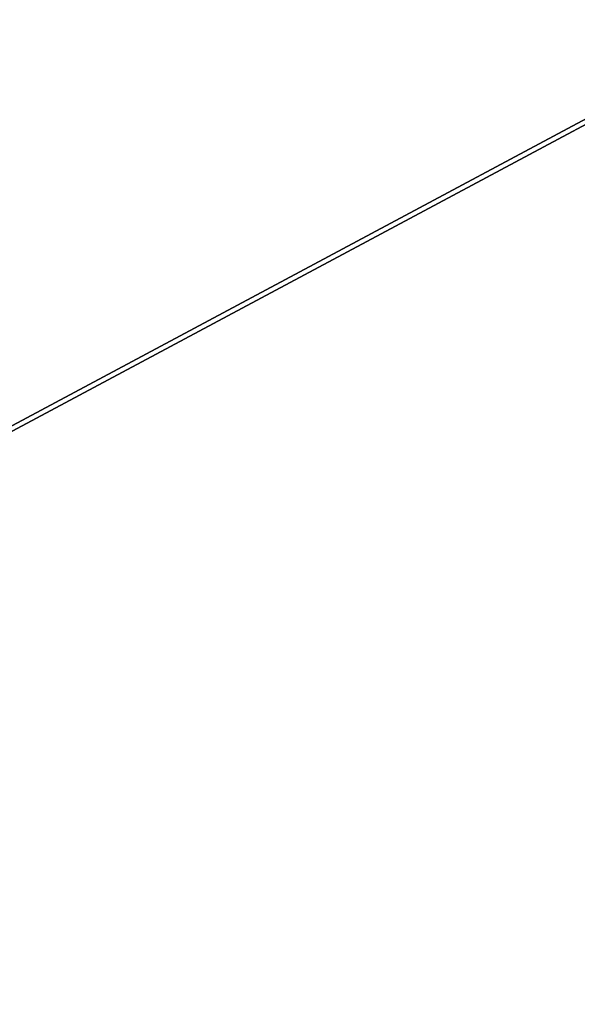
# Model space of a CAD drawing. Header units: millimetres. Extents: x -684 to 683, y -684 to 683.
# Tile 398 of 656: x -362.24 to -361.959, y -317.591 to -317.093. Entities that reach past the tile are written whole.
import ezdxf

# ---------------------------------------------------------------- set-up
doc = ezdxf.new("R2010")
doc.units = ezdxf.units.MM
doc.header["$MEASUREMENT"] = 0
doc.layers.add('Default', color=7, linetype='Continuous', true_color=0x000000)

# ---------------------------------------------------------------- blocks, each defined once
blk = doc.blocks.new('objímka E13')
at = {"layer": 'Default', "color": 1, "true_color": 0xff0000}
mesh = blk.add_polyface(dxfattribs=at)
corners = [(-7.767935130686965e-06, 9.949602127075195, -2.151860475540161), (2.023822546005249, 9.741588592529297, -2.151860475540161), (1.19844913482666, 9.872814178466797, -25.00189781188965), (-0.0008912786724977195, 9.9453706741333, -25.0018367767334), (2.380297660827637, 9.656222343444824, -25.00189781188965), (-7.767935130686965e-06, 9.949602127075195, -2.151860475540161), (3.498801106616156e-07, 9.71932315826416, -1.921452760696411), (1.324865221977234, 9.628596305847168, -1.921513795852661), (2.023822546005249, 9.741588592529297, -2.151860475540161), (2.624995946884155, 9.358123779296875, -1.921513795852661), (-2.625003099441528, 9.358163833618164, -1.921330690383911), (2.624995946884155, 9.358123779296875, -1.921513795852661), (1.324865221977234, 9.628596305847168, -1.921513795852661), (3.498801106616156e-07, 9.71932315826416, -1.921452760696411), (-1.324866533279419, 9.62861442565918, -1.921391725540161), (0.9871445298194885, 9.785823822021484, -25.0422420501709), (0.7873832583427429, 9.785246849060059, -25.0528621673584), (0.08724429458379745, 9.824487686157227, -25.05328941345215), (0.5006190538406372, 9.849067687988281, -25.03156089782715), (1.195032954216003, 9.785755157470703, -25.03131675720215), (0.5746999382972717, 9.784589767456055, -25.06390953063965), (3.192342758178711, 9.38029670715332, -25.02582359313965), (2.2493736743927, 9.640256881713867, -25.0262508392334), (2.449503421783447, 9.610272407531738, -25.0156307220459), (3.384370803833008, 9.328768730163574, -25.0153865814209), (1.444860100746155, 9.78414535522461, -25.01874351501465), (2.877940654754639, 9.45718002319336, -25.04413414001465), (1.92058801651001, 9.683731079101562, -25.04486656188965), (2.081907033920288, 9.662964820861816, -25.0356502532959), (3.032105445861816, 9.420198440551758, -25.03510093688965), (2.532992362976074, 9.541038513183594, -25.06342124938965), (1.559858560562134, 9.73088550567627, -25.0644588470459), (1.748910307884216, 9.705899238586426, -25.0543270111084), (2.713836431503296, 9.496687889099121, -25.05353355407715), (0.3401338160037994, 9.784085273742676, -25.0756893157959), (1.325071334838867, 9.764434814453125, -25.07611656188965), (2.432212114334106, 9.566426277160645, -25.06879234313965), (2.307888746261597, 9.599591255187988, -25.0749568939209), (0.04750725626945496, 9.784714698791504, -25.0896053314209), (1.14600682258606, 9.793387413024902, -25.08417320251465), (-0.1773465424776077, 9.78696346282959, -25.0994930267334), (2.135565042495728, 9.64881706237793, -25.08283042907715), (1.19844913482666, 9.872814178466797, -25.00189781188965), (0.7993406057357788, 9.898969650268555, -25.00617027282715), (0.587287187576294, 9.916892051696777, -25.0056209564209), (1.017552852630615, 9.87647819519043, -25.00653648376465), (-0.0008912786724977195, 9.9453706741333, -25.0018367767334), (0.3266450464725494, 9.868206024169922, -25.02948570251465), (0.18055160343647, 9.886368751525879, -25.02631187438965), (2.380297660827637, 9.656222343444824, -25.00189781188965), (1.863662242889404, 9.731575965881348, -25.0943660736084), (0.8642386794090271, 9.84286880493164, -25.0959529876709), (-0.5331032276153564, 9.79258918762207, -25.1142635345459), (3.698637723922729, 9.078832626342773, -25.09686851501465), (3.534130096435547, 9.15774917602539, -25.10407066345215), (0.8642386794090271, 9.84286880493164, -25.0959529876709), (1.863662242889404, 9.731575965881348, -25.0943660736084)]
mesh.append_faces([[corners[k] for k in face] for face in [(0, 1, 2, 3), (1, 4, 2, 2), (5, 6, 7, 7), (7, 8, 5, 5), (7, 9, 8, 8), (10, 11, 12, 12), (13, 14, 12, 12), (15, 16, 17, 17), (18, 19, 15, 15), (17, 18, 15, 15), (17, 16, 20, 20), (21, 22, 23, 24), (22, 19, 25, 23), (26, 27, 28, 29), (27, 16, 15, 28), (28, 15, 19, 22), (29, 28, 22, 21), (30, 31, 32, 33), (31, 34, 20, 32), (32, 20, 16, 27), (33, 32, 27, 26), (35, 31, 36, 36), (31, 30, 36, 36), (36, 37, 35, 35), (35, 38, 34, 31), (39, 40, 38, 35), (41, 39, 35, 37), (42, 43, 44, 44), (18, 45, 25, 19), (43, 42, 45, 45), (46, 42, 44, 44), (43, 47, 48, 44), (25, 42, 49, 49), (25, 49, 23, 23), (45, 42, 25, 25), (47, 43, 45, 18), (41, 50, 51, 39), (39, 51, 52, 40), (41, 53, 50, 50), (54, 55, 56, 56)]], dxfattribs={"color": 1})
mesh = blk.add_polyface(dxfattribs=at)
corners = [(7.633389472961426, 4.762174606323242, -29.4342098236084), (7.633388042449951, 4.761764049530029, -31.60089683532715), (7.521708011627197, 4.887287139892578, -31.60089683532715), (7.633390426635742, 4.762585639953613, -27.2675838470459), (7.451672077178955, 4.935452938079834, -25.1009578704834), (7.633388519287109, 4.762994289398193, -25.10089683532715), (7.374750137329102, 4.968727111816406, -31.6009578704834), (8.351139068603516, 3.350617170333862, -25.10065269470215), (7.633390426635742, 4.762585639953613, -27.2675838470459), (7.633388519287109, 4.762994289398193, -25.10089683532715), (8.810111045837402, 1.834267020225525, -25.1003475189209), (7.633389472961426, 4.762174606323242, -29.4342098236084), (8.383319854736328, 3.268150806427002, -31.6005916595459), (7.633388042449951, 4.761764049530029, -31.60089683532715), (8.383319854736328, 3.268150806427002, -31.6005916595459), (7.601107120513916, 4.741571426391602, -31.7922420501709), (7.633388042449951, 4.761764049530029, -31.60089683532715), (7.509180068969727, 4.684130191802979, -31.95441246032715), (8.614526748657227, 2.465081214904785, -31.79181480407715), (8.510339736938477, 2.435163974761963, -31.9539852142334), (7.209311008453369, 4.496818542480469, -32.10083389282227), (7.371598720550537, 4.598184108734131, -32.06280899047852), (7.917582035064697, 3.086180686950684, -32.10058975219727), (8.354416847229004, 2.390416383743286, -32.06238174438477), (8.500001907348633, -0.002679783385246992, -32.09997940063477), (8.352818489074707, 1.568907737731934, -32.10028457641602), (8.691339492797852, -0.002608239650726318, -32.06195449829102), (7.383083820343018, 4.804772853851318, -31.95441246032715), (7.455611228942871, 4.750510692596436, -31.95441246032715), (7.342606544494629, 4.634147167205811, -32.06280899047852), (7.303353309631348, 4.663512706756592, -32.06280899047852), (7.43635892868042, 4.899165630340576, -31.7922420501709), (7.531123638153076, 4.828268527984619, -31.7922420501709), (7.509180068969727, 4.684130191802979, -31.95441246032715), (7.371598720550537, 4.598184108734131, -32.06280899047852), (7.601107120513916, 4.741571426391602, -31.7922420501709), (7.633388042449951, 4.761764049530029, -31.60089683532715), (7.521708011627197, 4.887287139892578, -31.60089683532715), (7.209313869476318, 4.850426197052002, -31.95441246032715), (7.209312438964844, 4.958816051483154, -31.7922420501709), (7.374750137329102, 4.968727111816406, -31.6009578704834), (8.352818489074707, 1.568907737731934, -32.10028457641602), (8.500001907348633, -0.002679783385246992, -32.09997940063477), (7.698826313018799, 2.946990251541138, -32.10052871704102), (7.917582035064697, 3.086180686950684, -32.10058975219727), (7.209311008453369, 4.496818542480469, -32.10083389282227), (8.499957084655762, 5.17181921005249, -2.151311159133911), (8.499804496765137, 4.567468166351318, -6.00116491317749), (8.499802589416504, 4.864367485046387, -6.03809118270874), (7.727548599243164, -1.060647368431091, -0.0001270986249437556), (7.727566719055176, 1.060529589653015, -0.0004933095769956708), (7.156093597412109, 3.103272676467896, -0.0008595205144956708), (8.499978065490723, 2.430392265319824, -1.041508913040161), (7.156093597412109, 3.103272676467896, -0.0008595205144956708), (7.727566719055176, 1.060529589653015, -0.0004933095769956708), (8.499971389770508, 3.739320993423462, -1.487309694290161), (8.499979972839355, 1.197118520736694, -0.7844898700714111), (8.49997329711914, -0.0001947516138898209, -0.7003223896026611), (8.499957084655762, 5.17181921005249, -2.151311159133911), (7.727548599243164, -1.060647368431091, -0.0001270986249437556)]
mesh.append_faces([[corners[k] for k in face] for face in [(0, 1, 2, 2), (2, 3, 0, 0), (3, 4, 5, 5), (4, 3, 2, 2), (2, 6, 4, 4), (7, 8, 9, 9), (8, 7, 10, 10), (11, 8, 10, 10), (12, 13, 11, 11), (10, 12, 11, 11), (14, 15, 16, 16), (17, 15, 18, 19), (15, 14, 18, 18), (20, 21, 22, 22), (23, 22, 21, 21), (19, 23, 21, 17), (24, 25, 23, 26), (22, 23, 25, 25), (27, 28, 29, 30), (31, 32, 28, 27), (33, 34, 29, 29), (28, 35, 33, 33), (32, 36, 35, 35), (31, 37, 32, 32), (36, 32, 37, 37), (35, 28, 32, 32), (28, 33, 29, 29), (38, 39, 31, 27), (37, 31, 40, 40), (41, 42, 43, 43), (44, 41, 43, 43), (44, 43, 45, 45), (46, 47, 48, 48), (49, 50, 51, 51), (52, 53, 54, 54), (53, 52, 55, 55), (54, 56, 52, 52), (56, 54, 57, 57), (58, 53, 55, 55), (54, 59, 57, 57)]], dxfattribs={"color": 1})
mesh = blk.add_polyface(dxfattribs=at)
corners = [(8.989352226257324, -0.4423977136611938, -25.09992027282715), (8.589801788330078, -2.690882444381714, -25.0994930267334), (8.845478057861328, -1.666550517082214, -31.59967613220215), (8.999998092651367, -0.002398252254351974, -31.5999813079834), (8.38592529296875, -3.273436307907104, -31.5993709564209), (8.512279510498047, -2.440483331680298, -31.95306968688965), (8.853553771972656, -0.002522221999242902, -31.95355796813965), (8.96193790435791, -0.002449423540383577, -31.79132652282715), (8.616487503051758, -2.470255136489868, -31.7908992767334), (8.356321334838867, -2.395900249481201, -32.06146621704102), (8.691339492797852, -0.002608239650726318, -32.06195449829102), (8.999998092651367, -0.002398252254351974, -31.5999813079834), (8.845478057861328, -1.666550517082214, -31.59967613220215), (8.38592529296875, -3.273436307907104, -31.5993709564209), (8.354066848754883, -1.574382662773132, -32.09967422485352), (8.500001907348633, -0.002679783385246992, -32.09997940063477), (7.920040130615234, -3.092002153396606, -32.09943008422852), (8.499732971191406, -4.56981897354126, -5.99945592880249), (8.499804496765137, 4.567468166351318, -6.00116491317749), (8.49997329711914, -0.0001947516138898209, -0.7003223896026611), (8.499804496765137, 4.567468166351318, -6.00116491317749), (8.499732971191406, -4.56981897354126, -5.99945592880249), (9.230324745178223, -2.815236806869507, -5.99982213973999), (9.60285472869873, -0.9514904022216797, -6.00018835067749), (9.230369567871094, 2.812873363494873, -6.00085973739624), (9.495781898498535, -2.663324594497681, -6.08771276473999), (9.861896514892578, -0.00120318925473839, -6.08826208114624), (9.764571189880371, -0.00119027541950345, -6.02319860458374), (9.402071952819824, -2.637039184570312, -6.02271032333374), (9.558396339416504, -2.680896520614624, -6.18506383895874), (9.926925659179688, -0.001220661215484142, -6.18555212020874), (9.602869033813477, 0.9491211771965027, -6.00055456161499), (9.60285472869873, -0.9514904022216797, -6.00018835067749), (9.230324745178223, -2.815236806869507, -5.99982213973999), (9.785014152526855, -1.804277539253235, -6.30005407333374), (9.94975757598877, -0.00124192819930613, -6.30035924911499), (9.94951343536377, -0.002397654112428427, -12.53369617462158), (9.94975757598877, -0.00124192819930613, -6.30035924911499), (9.785014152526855, -1.804277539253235, -6.30005407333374), (9.949273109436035, -0.003551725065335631, -18.76703453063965), (9.73952579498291, -2.035720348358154, -13.57501697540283), (9.876479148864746, -1.204044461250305, -25.00018882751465), (9.949033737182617, -0.004705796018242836, -25.0003719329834), (9.659887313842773, -2.385893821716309, -24.99994468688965), (7.727548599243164, -1.060647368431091, -0.0001270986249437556), (8.4999418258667, -2.430908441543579, -1.040593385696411), (8.499960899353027, -1.197538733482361, -0.7840015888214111), (9.818065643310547, -0.9325990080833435, -25.04584312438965), (9.860729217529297, -0.01744482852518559, -25.04596519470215), (9.868220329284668, -0.1784464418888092, -25.03632164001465), (9.809182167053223, -1.093983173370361, -25.03619956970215), (9.87664794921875, -0.3496746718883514, -25.0263729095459), (9.800606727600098, -1.265555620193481, -25.0262508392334), (9.8372220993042, -0.5671806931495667, -25.06659507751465), (9.401844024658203, -2.966107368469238, -25.03534507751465), (9.441122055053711, -2.808904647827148, -25.0449275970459), (9.361581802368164, -3.133134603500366, -25.0255184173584), (9.528385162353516, -2.452979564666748, -25.0654354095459), (9.583685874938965, -2.209857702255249, -25.0777645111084), (9.847797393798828, -0.3173638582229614, -25.07904624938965), (9.876479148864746, -1.204044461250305, -25.00018882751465), (9.659887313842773, -2.385893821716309, -24.99994468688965), (9.949033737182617, -0.004705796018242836, -25.0003719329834), (9.866153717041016, 0.5388122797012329, -25.02631187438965), (9.302419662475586, -3.533018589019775, -24.99970054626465), (9.018877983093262, -3.905272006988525, -25.0854549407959), (9.68608570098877, -1.686015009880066, -25.09894371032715), (9.853779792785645, -0.1136964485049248, -25.0877742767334), (9.860795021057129, 0.2218760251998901, -25.1005916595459), (9.68608570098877, -1.686015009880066, -25.09894371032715), (8.589801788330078, -2.690882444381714, -25.0994930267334), (8.989352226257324, -0.4423977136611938, -25.09992027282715), (9.139510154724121, -3.601802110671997, -25.09796714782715), (9.860795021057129, 0.2218760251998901, -25.1005916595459)]
mesh.append_faces([[corners[k] for k in face] for face in [(0, 1, 2, 3), (1, 4, 2, 2), (5, 6, 7, 8), (9, 10, 6, 5), (8, 7, 11, 12), (13, 8, 12, 12), (10, 9, 14, 15), (16, 14, 9, 9), (17, 18, 19, 19), (20, 21, 22, 22), (23, 24, 22, 22), (25, 26, 27, 28), (29, 30, 26, 25), (27, 31, 32, 32), (32, 33, 28, 27), (30, 29, 34, 35), (36, 37, 38, 38), (39, 36, 40, 40), (38, 40, 36, 36), (41, 42, 39, 39), (40, 41, 39, 39), (43, 41, 40, 40), (44, 45, 46, 46), (47, 48, 49, 50), (50, 49, 51, 52), (48, 47, 53, 53), (54, 55, 47, 50), (50, 52, 56, 54), (57, 53, 47, 55), (58, 59, 53, 57), (60, 61, 52, 51), (62, 60, 51, 63), (61, 64, 56, 52), (65, 66, 58, 58), (67, 58, 66, 66), (59, 58, 67, 67), (68, 67, 66, 66), (69, 70, 71, 71), (72, 70, 69, 69), (73, 69, 71, 71)]], dxfattribs={"color": 1})
mesh = blk.add_polyface(dxfattribs=at)
corners = [(7.455600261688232, -4.93902063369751, -25.09906578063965), (7.525581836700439, -4.893262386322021, -31.59906578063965), (7.63717794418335, -4.76682710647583, -27.2657527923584), (7.637178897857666, -4.767646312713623, -31.5991268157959), (7.637180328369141, -4.76723575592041, -29.43243980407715), (7.637179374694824, -4.766416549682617, -25.0991268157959), (7.501092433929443, -2.75176477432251, -25.0994930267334), (7.498907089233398, 2.748235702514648, -25.10053062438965), (7.498904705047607, 2.746948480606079, -31.9005184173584), (7.50109338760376, -2.753050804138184, -31.89948081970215), (8.589801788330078, -2.690882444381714, -25.0994930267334), (7.637179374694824, -4.766416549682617, -25.0991268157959), (7.63717794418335, -4.76682710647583, -27.2657527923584), (7.637180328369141, -4.76723575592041, -29.43243980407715), (7.637178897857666, -4.767646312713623, -31.5991268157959), (8.38592529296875, -3.273436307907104, -31.5993709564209), (7.604881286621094, -4.747546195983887, -31.79047203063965), (8.38592529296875, -3.273436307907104, -31.5993709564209), (7.637178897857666, -4.767646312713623, -31.5991268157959), (7.51291036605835, -4.690230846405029, -31.9526424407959), (8.512279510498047, -2.440483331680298, -31.95306968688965), (8.616487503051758, -2.470255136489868, -31.7908992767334), (8.356321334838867, -2.395900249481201, -32.06146621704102), (7.375259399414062, -4.604430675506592, -32.06103897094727), (7.920040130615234, -3.092002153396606, -32.09943008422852), (7.212891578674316, -4.503203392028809, -32.09912490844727), (7.58027982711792, -4.81157398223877, -31.7401180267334), (7.603596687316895, -4.811574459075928, -31.64606285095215), (7.526747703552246, -4.890504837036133, -31.6368465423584), (7.508016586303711, -4.890504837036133, -31.7124080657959), (7.472002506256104, -4.890505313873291, -31.78021812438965), (7.421044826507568, -4.950648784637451, -31.67902183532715), (7.395645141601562, -4.950648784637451, -31.72687339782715), (7.535446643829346, -4.811574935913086, -31.82452964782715), (7.472558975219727, -4.811574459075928, -31.89484214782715), (7.421482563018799, -4.890505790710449, -31.8366756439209), (7.394758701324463, -4.811574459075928, -31.9481258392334), (7.358984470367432, -4.890506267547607, -31.87946128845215), (7.421638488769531, -4.717565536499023, -31.99970054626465), (7.510941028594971, -4.717564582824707, -31.93854331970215), (7.525581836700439, -4.893262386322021, -31.59906578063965), (7.434255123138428, -4.950649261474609, -31.6257381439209), (7.604881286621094, -4.747546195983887, -31.79047203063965), (7.637178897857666, -4.767646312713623, -31.5991268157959), (7.51291036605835, -4.690230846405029, -31.9526424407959), (7.375259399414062, -4.604430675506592, -32.06103897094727), (7.701172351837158, -2.953009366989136, -32.09943008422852), (7.920040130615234, -3.092002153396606, -32.09943008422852), (7.212891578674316, -4.503203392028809, -32.09912490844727), (8.354066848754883, -1.574382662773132, -32.09967422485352), (8.500001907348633, -0.002679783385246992, -32.09997940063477), (7.698826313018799, 2.946990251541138, -32.10052871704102), (7.698826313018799, 2.946990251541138, -32.10052871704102), (7.701172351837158, -2.953009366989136, -32.09943008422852), (7.50109338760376, -2.753050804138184, -31.89948081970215), (7.498904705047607, 2.746948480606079, -31.9005184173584), (8.499960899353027, -1.197538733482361, -0.7840015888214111), (8.49997329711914, -0.0001947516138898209, -0.7003223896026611), (7.727548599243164, -1.060647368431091, -0.0001270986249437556), (8.4999418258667, -2.430908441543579, -1.040593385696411), (7.156047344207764, -3.10338282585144, 0.0003001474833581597), (8.499913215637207, -3.740002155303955, -1.485905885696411), (8.499876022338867, -5.172745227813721, -2.149358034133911), (8.589801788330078, -2.690882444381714, -25.0994930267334), (8.752254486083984, -4.520061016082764, -25.0990047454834), (7.637179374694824, -4.766416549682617, -25.0991268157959)]
mesh.append_faces([[corners[k] for k in face] for face in [(0, 1, 2, 2), (3, 4, 1, 1), (2, 1, 4, 4), (0, 2, 5, 5), (6, 7, 8, 9), (10, 11, 12, 12), (12, 13, 10, 10), (14, 15, 13, 13), (16, 17, 18, 18), (16, 19, 20, 21), (22, 23, 24, 24), (23, 25, 24, 24), (19, 23, 22, 20), (26, 27, 28, 29), (30, 29, 31, 32), (33, 26, 29, 30), (34, 33, 30, 35), (36, 34, 35, 37), (38, 39, 34, 36), (40, 41, 28, 28), (27, 40, 28, 28), (27, 42, 43, 43), (40, 27, 43, 43), (26, 42, 27, 27), (39, 33, 34, 34), (33, 39, 42, 42), (26, 33, 42, 42), (39, 44, 42, 42), (45, 44, 38, 38), (44, 39, 38, 38), (46, 47, 48, 48), (47, 46, 49, 49), (50, 49, 46, 46), (51, 50, 46, 46), (52, 53, 54, 55), (56, 57, 58, 58), (59, 58, 60, 60), (59, 60, 61, 61), (62, 61, 60, 60), (63, 64, 65, 65)]], dxfattribs={"color": 1})
mesh = blk.add_polyface(dxfattribs=at)
corners = [(8.589801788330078, -2.690882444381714, -25.0994930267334), (7.637180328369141, -4.76723575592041, -29.43243980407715), (8.38592529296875, -3.273436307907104, -31.5993709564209), (8.38592529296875, -3.273436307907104, -31.5993709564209), (7.604881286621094, -4.747546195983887, -31.79047203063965), (8.616487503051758, -2.470255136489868, -31.7908992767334), (8.499913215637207, -3.740002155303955, -1.485905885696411), (8.499876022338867, -5.172745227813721, -2.149358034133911), (8.499732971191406, -4.56981897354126, -5.99945592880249), (8.499960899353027, -1.197538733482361, -0.7840015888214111), (8.4999418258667, -2.430908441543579, -1.040593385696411), (8.49997329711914, -0.0001947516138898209, -0.7003223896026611), (8.49972915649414, -4.866734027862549, -6.03626012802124), (9.495781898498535, -2.663324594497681, -6.08771276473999), (9.402071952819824, -2.637039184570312, -6.02271032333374), (8.499732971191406, -4.56981897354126, -5.99945592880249), (8.499724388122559, -5.05357027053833, -6.11700963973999), (9.230324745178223, -2.815236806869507, -5.99982213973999), (9.558396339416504, -2.680896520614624, -6.18506383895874), (9.785014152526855, -1.804277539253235, -6.30005407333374), (9.296273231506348, -3.547608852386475, -6.29968786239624), (8.49972152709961, -5.147840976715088, -6.21100378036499), (8.49971866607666, -5.167389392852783, -6.25580358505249), (8.499716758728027, -5.173513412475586, -6.29938268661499), (9.73952579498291, -2.035720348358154, -13.57501697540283), (9.785014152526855, -1.804277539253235, -6.30005407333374), (9.296273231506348, -3.547608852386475, -6.29968786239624), (8.220033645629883, -5.608307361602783, -13.57428455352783), (8.499716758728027, -5.173513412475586, -6.29938268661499), (9.302419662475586, -3.533018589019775, -24.99970054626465), (8.809285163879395, -4.628692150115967, -24.99945640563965), (9.659887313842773, -2.385893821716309, -24.99994468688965), (8.68161392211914, -4.64907169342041, -25.0443172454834), (9.105552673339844, -3.741700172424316, -25.04437828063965), (9.051329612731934, -3.894383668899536, -25.03485679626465), (8.610871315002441, -4.795904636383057, -25.0347957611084), (9.441122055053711, -2.808904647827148, -25.0449275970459), (9.401844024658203, -2.966107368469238, -25.03534507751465), (9.361581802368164, -3.133134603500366, -25.0255184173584), (8.99542236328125, -4.056566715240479, -25.02509117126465), (8.537660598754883, -4.951819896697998, -25.02496910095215), (8.839550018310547, -4.316646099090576, -25.0647029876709), (9.528385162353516, -2.452979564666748, -25.0654354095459), (8.941694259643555, -4.089768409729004, -25.07697105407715), (9.583685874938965, -2.209857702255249, -25.0777645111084), (8.499574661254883, -4.983503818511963, -25.0776424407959), (8.59779167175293, -4.808221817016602, -25.0863094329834), (9.018877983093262, -3.905272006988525, -25.0854549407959), (9.302419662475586, -3.533018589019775, -24.99970054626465), (8.809285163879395, -4.628692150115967, -24.99945640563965), (8.187678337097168, -5.656936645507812, -24.9992733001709), (9.139510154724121, -3.601802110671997, -25.09796714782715), (9.68608570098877, -1.686015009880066, -25.09894371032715), (8.752254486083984, -4.520061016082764, -25.0990047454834), (8.752254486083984, -4.520061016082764, -25.0990047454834), (8.589801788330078, -2.690882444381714, -25.0994930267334), (9.139510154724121, -3.601802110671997, -25.09796714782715), (8.2940673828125, -5.391069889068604, -25.1010799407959), (7.637179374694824, -4.766416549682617, -25.0991268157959)]
mesh.append_faces([[corners[k] for k in face] for face in [(0, 1, 2, 2), (3, 4, 5, 5), (6, 7, 8, 8), (8, 9, 10, 10), (6, 8, 10, 10), (11, 9, 8, 8), (12, 13, 14, 14), (14, 15, 12, 12), (12, 16, 13, 13), (15, 14, 17, 17), (18, 13, 16, 16), (19, 18, 20, 20), (20, 21, 22, 22), (22, 23, 20, 20), (18, 21, 20, 20), (21, 18, 16, 16), (24, 25, 26, 26), (27, 26, 28, 28), (26, 27, 24, 24), (29, 27, 30, 30), (24, 29, 31, 31), (29, 24, 27, 27), (32, 33, 34, 35), (33, 36, 37, 34), (34, 37, 38, 39), (35, 34, 39, 40), (33, 32, 41, 41), (42, 36, 33, 33), (41, 42, 33, 33), (43, 44, 42, 41), (45, 43, 41, 41), (46, 47, 43, 45), (48, 49, 39, 38), (49, 50, 40, 39), (47, 44, 43, 43), (51, 52, 47, 47), (46, 53, 51, 47), (54, 55, 56, 56), (57, 58, 54, 54)]], dxfattribs={"color": 1})
mesh = blk.add_polyface(dxfattribs=at)
corners = [(-2.033291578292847, -9.740447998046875, -2.148137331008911), (-2.033586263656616, -9.74185848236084, -9.764775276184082), (-0.0001620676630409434, -9.950399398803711, -2.148137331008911), (-0.09447778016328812, -9.952071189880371, -13.57312488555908), (-1.023014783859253, -9.901999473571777, -24.99811363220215), (-2.033880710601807, -9.743269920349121, -17.3814754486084), (-0.00104578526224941, -9.954630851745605, -24.9981746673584), (1.198298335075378, -9.882091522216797, -24.99823570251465), (1.324718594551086, -9.629325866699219, -1.917973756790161), (-2.625147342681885, -9.35883617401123, -1.917851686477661), (-1.325010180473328, -9.629303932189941, -1.917851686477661), (-0.0001450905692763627, -9.72003173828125, -1.917851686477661), (0.05438423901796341, -9.850478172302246, -25.0461483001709), (0.1538076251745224, -9.868608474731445, -25.04108238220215), (-0.1825251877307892, -9.895791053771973, -25.0225887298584), (-0.3285963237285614, -9.877647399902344, -25.0257625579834), (0.4745782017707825, -9.819977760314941, -25.0677547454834), (0.5228056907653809, -9.8380765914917, -25.0606746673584), (-0.08862543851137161, -9.833961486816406, -25.04950523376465), (-0.5025268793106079, -9.8585205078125, -25.0278377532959), (0.3654868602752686, -9.806353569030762, -25.0725154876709), (-0.9884952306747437, -9.79523754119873, -25.0384578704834), (-0.7885149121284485, -9.794675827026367, -25.0490779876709), (-1.196605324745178, -9.795147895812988, -25.02753257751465), (-0.5755985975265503, -9.794036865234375, -25.06012535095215), (-0.3407772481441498, -9.793553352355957, -25.07196617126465), (-0.04782716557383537, -9.794203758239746, -25.08588218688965), (0.661462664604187, -9.789021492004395, -25.0865535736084), (-1.921472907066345, -9.6930570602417, -25.04108238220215), (-2.082917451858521, -9.67226791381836, -25.03192710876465), (-1.560468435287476, -9.740264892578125, -25.0606746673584), (-1.749664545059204, -9.715250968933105, -25.05060386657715), (-1.325507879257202, -9.773848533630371, -25.0723934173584), (-1.146324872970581, -9.802827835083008, -25.0804500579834), (0.177267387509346, -9.796468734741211, -25.09576988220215), (-0.801910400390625, -9.908392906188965, -25.00238609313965), (-0.5897944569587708, -9.92629623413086, -25.00189781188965), (-1.023014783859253, -9.901999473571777, -24.99811363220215), (-0.00104578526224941, -9.954630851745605, -24.9981746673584), (-1.02012026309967, -9.885907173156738, -25.00275230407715), (-2.034175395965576, -9.744680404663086, -24.99811363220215), (-1.446704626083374, -9.793519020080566, -25.0150203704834), (0.4433215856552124, -9.901776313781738, -25.03497886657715), (-0.864373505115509, -9.852346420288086, -25.09222984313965), (0.53340083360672, -9.80212116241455, -25.1106014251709), (-0.0001620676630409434, -9.950399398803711, -2.148137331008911), (-0.0001450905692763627, -9.72003173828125, -1.917851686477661), (-1.325010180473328, -9.629303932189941, -1.917851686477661), (-2.033291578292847, -9.740447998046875, -2.148137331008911), (2.624528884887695, -9.360466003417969, -10.49902820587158), (-2.625466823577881, -9.36042308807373, -10.49878406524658), (-2.625147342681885, -9.35883617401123, -1.917851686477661), (2.624855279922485, -9.358875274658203, -1.918034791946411), (2.624526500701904, -8.610645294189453, -10.49847888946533), (-2.625469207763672, -8.610603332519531, -10.49829578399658), (-2.625466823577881, -9.36042308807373, -10.49878406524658), (2.624528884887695, -9.360466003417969, -10.49902820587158)]
mesh.append_faces([[corners[k] for k in face] for face in [(0, 1, 2, 2), (1, 3, 2, 2), (4, 3, 5, 5), (1, 5, 3, 3), (3, 4, 6, 6), (7, 3, 6, 6), (8, 9, 10, 10), (11, 8, 10, 10), (12, 13, 14, 15), (16, 17, 13, 12), (18, 12, 15, 19), (20, 16, 12, 18), (21, 22, 18, 18), (19, 23, 21, 21), (18, 19, 21, 21), (24, 25, 20, 20), (18, 22, 24, 24), (20, 18, 24, 24), (26, 27, 20, 25), (28, 22, 21, 29), (30, 25, 24, 31), (31, 24, 22, 28), (32, 26, 25, 30), (33, 34, 26, 32), (35, 36, 37, 37), (38, 37, 36, 36), (35, 15, 14, 36), (14, 38, 36, 36), (39, 40, 41, 41), (35, 37, 39, 39), (19, 39, 41, 23), (42, 38, 13, 13), (38, 14, 13, 13), (39, 19, 15, 35), (34, 27, 26, 26), (33, 43, 44, 34), (45, 46, 47, 47), (47, 48, 45, 45), (49, 50, 51, 52), (53, 54, 55, 56)]], dxfattribs={"color": 1})
mesh = blk.add_polyface(dxfattribs=at)
corners = [(2.023677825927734, -9.742414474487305, -2.148259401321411), (-0.0001620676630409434, -9.950399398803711, -2.148137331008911), (-0.09447778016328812, -9.952071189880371, -13.57312488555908), (1.848392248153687, -9.779221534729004, -13.57324695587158), (3.720208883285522, -9.230657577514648, -13.57343006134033), (2.380153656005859, -9.66551685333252, -24.9982967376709), (3.527277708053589, -9.308069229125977, -24.9984188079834), (1.198298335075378, -9.882091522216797, -24.99823570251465), (2.023677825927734, -9.742414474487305, -2.148259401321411), (1.324718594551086, -9.629325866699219, -1.917973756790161), (-0.0001620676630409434, -9.950399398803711, -2.148137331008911), (-0.0001450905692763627, -9.72003173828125, -1.917851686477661), (2.624855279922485, -9.358875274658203, -1.918034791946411), (3.962897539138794, -9.127132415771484, -2.148442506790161), (2.624855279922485, -9.358875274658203, -1.918034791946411), (-2.625147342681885, -9.35883617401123, -1.917851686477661), (1.324718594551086, -9.629325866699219, -1.917973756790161), (2.394434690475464, -9.597370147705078, -25.0277156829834), (3.179063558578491, -9.350530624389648, -25.0227108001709), (2.996705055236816, -9.437993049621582, -25.0120906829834), (2.156252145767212, -9.673431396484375, -25.0151424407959), (2.59309458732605, -9.535810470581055, -25.03864097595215), (2.197779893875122, -9.644665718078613, -25.02887535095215), (2.608581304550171, -9.529038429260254, -25.0511531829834), (2.784189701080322, -9.477304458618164, -25.04926109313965), (2.380153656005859, -9.66551685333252, -24.9982967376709), (1.198298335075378, -9.882091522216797, -24.99823570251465), (1.681246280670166, -9.797480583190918, -25.0030574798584), (1.905439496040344, -9.756446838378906, -25.0028133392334), (-0.00104578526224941, -9.954630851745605, -24.9981746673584), (1.010061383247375, -9.821053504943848, -25.0688533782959), (3.059283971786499, -9.401558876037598, -25.0748348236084), (3.93708062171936, -9.136896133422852, -25.1151180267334), (3.353865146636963, -9.315777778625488, -25.08930015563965), (2.012698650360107, -9.646923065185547, -25.0981502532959), (0.7468065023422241, -9.800722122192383, -25.08087730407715), (0.7594192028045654, -9.818859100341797, -25.0722713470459), (0.5228056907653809, -9.8380765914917, -25.0606746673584), (0.4745782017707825, -9.819977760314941, -25.0677547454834), (0.661462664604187, -9.789021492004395, -25.0865535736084), (0.3654868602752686, -9.806353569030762, -25.0725154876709), (0.4433215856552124, -9.901776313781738, -25.03497886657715), (0.1538076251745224, -9.868608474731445, -25.04108238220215), (1.275916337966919, -9.766477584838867, -25.10370445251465), (1.209230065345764, -9.784974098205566, -25.0920467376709), (1.244045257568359, -9.758675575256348, -25.1114559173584), (0.177267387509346, -9.796468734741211, -25.09576988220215), (0.53340083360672, -9.80212116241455, -25.1106014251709), (1.275916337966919, -9.766477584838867, -25.10370445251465), (1.244045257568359, -9.758675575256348, -25.1114559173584), (0.4433215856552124, -9.901776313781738, -25.03497886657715), (1.209230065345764, -9.784974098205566, -25.0920467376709), (2.608581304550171, -9.529038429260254, -25.0511531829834), (-0.00104578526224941, -9.954630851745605, -24.9981746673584), (0.4433215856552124, -9.901776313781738, -25.03497886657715), (2.608581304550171, -9.529038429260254, -25.0511531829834), (0.4433215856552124, -9.901776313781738, -25.03497886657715), (1.010061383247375, -9.821053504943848, -25.0688533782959), (4.042415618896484, -9.069482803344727, -25.1107234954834), (1.010061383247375, -9.821053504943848, -25.0688533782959), (0.4433215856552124, -9.901776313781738, -25.03497886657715), (4.042415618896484, -9.069482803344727, -25.1107234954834), (2.012698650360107, -9.646923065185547, -25.0981502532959), (1.010061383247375, -9.821053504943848, -25.0688533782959)]
mesh.append_faces([[corners[k] for k in face] for face in [(0, 1, 2, 3), (4, 3, 5, 6), (7, 5, 3, 3), (7, 3, 2, 2), (8, 9, 10, 10), (11, 10, 9, 9), (9, 8, 12, 12), (13, 12, 8, 8), (14, 15, 16, 16), (17, 18, 19, 20), (21, 17, 22, 22), (23, 24, 21, 21), (22, 23, 21, 21), (25, 26, 27, 28), (26, 22, 27, 27), (28, 19, 25, 25), (26, 29, 22, 22), (28, 20, 19, 19), (20, 22, 17, 17), (27, 22, 20, 20), (28, 27, 20, 20), (22, 29, 23, 23), (30, 31, 23, 23), (32, 33, 30, 34), (35, 36, 37, 38), (39, 35, 38, 40), (37, 41, 42, 42), (35, 43, 44, 36), (39, 45, 43, 35), (39, 46, 45, 45), (44, 41, 36, 36), (46, 47, 45, 45), (37, 36, 41, 41), (48, 49, 50, 50), (51, 48, 50, 50), (52, 53, 54, 54), (55, 56, 57, 57), (58, 59, 60, 60), (61, 62, 63, 63)]], dxfattribs={"color": 1})
blk = doc.blocks.new('sklo zahlé 05')
at = {"layer": 'Default', "color": 9, "true_color": 0xbfbfbf}
mesh = blk.add_polyface(dxfattribs=at)
corners = [(-58.24211502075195, -15.32890129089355, -137.7046508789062), (-63.43264007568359, -16.68435668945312, -140.1349945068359), (-62.86869812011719, -18.55345344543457, -140.3121643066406), (-58.952880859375, -17.53085899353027, -138.5184173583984), (-55.60551452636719, -16.6607837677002, -158.4350738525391), (-60.47095489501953, -17.93129348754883, -160.3745422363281), (-62.77307510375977, -16.51615524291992, -161.2277221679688), (-57.36238861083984, -15.10329151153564, -159.173583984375), (-59.78678131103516, -7.139667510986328, -142.3642883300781), (-55.78045654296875, -6.093379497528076, -140.2802886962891), (-55.22534561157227, -4.993687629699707, -141.8052215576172), (-59.30500411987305, -6.059106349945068, -143.9273681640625), (-60.09955596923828, -8.506370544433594, -140.9941558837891), (-56.15749740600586, -7.476875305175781, -138.9435882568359), (-60.23125457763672, -10.10667610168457, -139.8696136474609), (-56.34197616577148, -9.090970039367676, -137.8464965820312), (-60.17686462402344, -11.87913990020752, -139.0339050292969), (-56.3267707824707, -10.87365055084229, -137.0311737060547), (-59.93843078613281, -13.75560092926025, -138.5191345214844), (-56.11249923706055, -12.75641918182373, -136.5289611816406), (-59.77297592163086, -7.138348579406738, -154.5084075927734), (-55.19011306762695, -5.941569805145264, -152.4091033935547), (-54.24907302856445, -6.981476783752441, -153.7787780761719), (-58.89775085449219, -8.195443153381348, -155.9082183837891), (-60.64656829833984, -6.411037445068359, -152.9112701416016), (-56.13874053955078, -5.23384428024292, -150.8463592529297), (-61.48491287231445, -6.04143762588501, -151.1782073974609), (-57.05854034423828, -4.885533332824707, -149.1506042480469), (-62.25580596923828, -6.043753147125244, -149.3758087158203), (-57.91415405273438, -4.909965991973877, -147.3869934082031), (-62.92964172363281, -6.417904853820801, -147.5733337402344), (-58.67266845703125, -5.306236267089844, -145.6233367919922), (-63.48050689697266, -7.149508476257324, -145.8400726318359), (-63.88726425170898, -8.210461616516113, -144.2425994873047), (-64.13422393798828, -9.559976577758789, -142.8423309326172), (-64.21192932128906, -11.14619255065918, -141.6930694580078), (-64.11739349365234, -12.90817451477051, -140.8389739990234), (-63.85427093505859, -14.77817344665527, -140.3128814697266), (-62.1158561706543, -12.38924503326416, -159.8397979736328), (-57.27562713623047, -11.12530708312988, -157.9103851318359), (-56.59108734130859, -12.8855037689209, -158.435791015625), (-61.45650482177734, -14.15603542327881, -160.3752593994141), (-62.85376358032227, -10.79492568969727, -158.9700164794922), (-58.05448913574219, -9.541678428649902, -157.0569305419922), (-63.64192199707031, -9.434276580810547, -157.7993469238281), (-64.44999694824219, -8.359676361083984, -156.3727569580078), (-65.24698638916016, -7.612363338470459, -154.7451019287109), (-66.002197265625, -7.221040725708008, -152.9788970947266), (-66.6866683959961, -7.200784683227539, -151.1420440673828), (-67.27406311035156, -7.552387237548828, -149.3051147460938), (-67.7418212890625, -8.262289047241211, -147.5387115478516), (-68.07194519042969, -9.303218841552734, -145.9107055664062), (-67.04185485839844, -13.6755199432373, -161.5214233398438), (-66.40817260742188, -15.44901561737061, -162.0656433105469), (-67.73811340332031, -12.07032108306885, -160.6374206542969), (-68.47017669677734, -10.6950569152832, -159.4476013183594), (-62.77307510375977, -16.51615524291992, -161.2277221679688), (-68.283447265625, -17.95502471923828, -162.9761047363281), (-57.36238861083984, -15.10329151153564, -159.173583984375), (-63.43264007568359, -16.68435668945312, -140.1349945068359), (-58.24211502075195, -15.32890129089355, -137.7046508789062), (-67.85055541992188, -15.82172679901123, -141.9058837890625), (-68.7658462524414, -18.07703590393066, -142.2092895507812)]
mesh.append_faces([[corners[k] for k in face] for face in [(0, 1, 2, 3), (4, 5, 6, 7), (8, 9, 10, 11), (12, 13, 9, 8), (14, 15, 13, 12), (16, 17, 15, 14), (18, 19, 17, 16), (20, 21, 22, 23), (24, 25, 21, 20), (26, 27, 25, 24), (28, 29, 27, 26), (30, 31, 29, 28), (32, 11, 31, 30), (33, 8, 11, 32), (34, 12, 8, 33), (35, 14, 12, 34), (36, 16, 14, 35), (37, 18, 16, 36), (38, 39, 40, 41), (42, 43, 39, 38), (44, 23, 43, 42), (45, 20, 23, 44), (46, 24, 20, 45), (47, 26, 24, 46), (48, 28, 26, 47), (49, 30, 28, 48), (50, 32, 30, 49), (51, 33, 32, 50), (52, 38, 41, 53), (54, 42, 38, 52), (55, 44, 42, 54), (56, 57, 53, 41), (58, 56, 41, 40), (18, 37, 59, 60), (60, 19, 18, 18), (37, 61, 62, 59)]], dxfattribs={"color": 9})
blk = doc.blocks.new('sklo zahlé 04')
at = {"layer": 'Default', "color": 9, "true_color": 0xbfbfbf}
mesh = blk.add_polyface(dxfattribs=at)
corners = [(-93.36396789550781, 35.88389205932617, -177.7609558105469), (-89.27345275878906, 34.12302398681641, -177.6513061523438), (-88.55736541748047, 35.85723114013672, -177.0832672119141), (-92.62222290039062, 37.60708618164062, -177.1922302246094), (-94.0475845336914, 34.29572677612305, -178.6847686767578), (-89.91541290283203, 32.51694488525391, -178.5739898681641), (-94.64674377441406, 32.90364074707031, -179.9281311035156), (-90.45853424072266, 31.10069847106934, -179.8158416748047), (-95.13847351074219, 31.76106262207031, -181.4432830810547), (-90.8819808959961, 29.92871856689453, -181.3291625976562), (-95.5038833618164, 30.91195678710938, -183.1719818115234), (-91.16944885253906, 29.04607772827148, -183.0557861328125), (-95.72887420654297, 30.38890838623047, -185.0478210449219), (-91.30988311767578, 28.48662757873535, -184.9293518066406), (-95.80487060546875, 30.21204948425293, -186.9986877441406), (-91.2979507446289, 28.27193641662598, -186.8778686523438), (-95.72888946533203, 30.38815879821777, -188.9496154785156), (-91.13404083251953, 28.41021347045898, -188.8264465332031), (-95.50389099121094, 30.91049575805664, -190.8256530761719), (-90.82450866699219, 28.8961353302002, -190.7002105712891), (-95.13848114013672, 31.75896072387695, -192.5546875), (-90.38119506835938, 29.7110538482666, -192.4271392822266), (-94.64674377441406, 32.90096282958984, -194.0702667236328), (-89.8211669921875, 30.82365226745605, -193.9409027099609), (-94.04757690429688, 34.2926139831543, -195.3141479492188), (-89.16593170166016, 32.19115829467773, -195.1832885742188), (-93.36398315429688, 35.88039779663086, -196.2385559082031), (-88.44068908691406, 33.76102828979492, -196.1065673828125), (-92.62222290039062, 37.60335922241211, -196.8079376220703), (-87.67329406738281, 35.47296142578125, -196.6752624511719), (-97.45451354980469, 37.64481735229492, -177.6519775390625), (-96.6871109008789, 39.35692596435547, -177.0839233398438), (-98.17974853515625, 36.07457733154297, -178.5746612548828), (-98.83496856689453, 34.70660781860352, -179.8165283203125), (-99.39498901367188, 33.59343719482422, -181.3298645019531), (-99.83832550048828, 32.77786254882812, -183.0564880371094), (-100.1478576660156, 32.29123306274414, -184.9300689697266), (-100.3117752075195, 32.15220260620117, -186.8786010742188), (-100.3237075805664, 32.36618423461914, -188.8271942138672), (-100.1832580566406, 32.92489624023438, -190.7009735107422), (-99.89579010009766, 33.80692291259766, -192.4279174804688), (-99.47234344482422, 34.97833251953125, -193.9416809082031), (-98.92921447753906, 36.39407348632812, -195.18408203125), (-98.28726196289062, 37.99980926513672, -196.1073760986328), (-97.57118225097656, 39.73381042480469, -196.6760711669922), (-91.8508529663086, 39.39901351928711, -177.0004272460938), (-97.25743103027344, 41.72652053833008, -176.8081665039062), (-100.7421875, 41.1026496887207, -176.7585906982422), (-97.32080078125, 41.74999618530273, -196.8395385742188), (-91.85082244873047, 39.39523315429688, -197.0004272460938), (-95.260986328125, 45.02976608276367, -196.1087036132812), (-90.33770751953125, 42.91035461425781, -196.2398834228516), (-91.07946014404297, 41.18719100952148, -196.8086090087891), (-96.02838897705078, 43.31765365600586, -196.6767425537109), (-95.14433288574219, 42.94079971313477, -177.0845947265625), (-91.07946014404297, 41.19091415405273, -177.1929168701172), (-90.33769226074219, 42.91384887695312, -177.7622985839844), (-94.42823791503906, 44.67477416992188, -177.6533050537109), (-91.85082244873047, 39.39523315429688, -197.0004272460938), (-97.32080078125, 41.74999618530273, -196.8395385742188), (-97.25743103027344, 41.72652053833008, -176.8081665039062), (-99.19942474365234, 44.68648147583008, -176.75927734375), (-91.8508529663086, 39.39901351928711, -177.0004272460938)]
mesh.append_faces([[corners[k] for k in face] for face in [(0, 1, 2, 3), (4, 5, 1, 0), (6, 7, 5, 4), (8, 9, 7, 6), (10, 11, 9, 8), (12, 13, 11, 10), (14, 15, 13, 12), (16, 17, 15, 14), (18, 19, 17, 16), (20, 21, 19, 18), (22, 23, 21, 20), (24, 25, 23, 22), (26, 27, 25, 24), (28, 29, 27, 26), (30, 0, 3, 31), (32, 4, 0, 30), (33, 6, 4, 32), (34, 8, 6, 33), (35, 10, 8, 34), (36, 12, 10, 35), (37, 14, 12, 36), (38, 16, 14, 37), (39, 18, 16, 38), (40, 20, 18, 39), (41, 22, 20, 40), (42, 24, 22, 41), (43, 26, 24, 42), (44, 28, 26, 43), (45, 46, 31, 3), (47, 31, 46, 46), (28, 44, 48, 49), (50, 51, 52, 53), (54, 55, 56, 57), (58, 59, 53, 52), (60, 54, 61, 61), (60, 62, 55, 54)]], dxfattribs={"color": 9})
mesh = blk.add_polyface(dxfattribs=at)
corners = [(-101.5351715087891, 39.40152740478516, -177.3245849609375), (-97.45451354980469, 37.64481735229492, -177.6519775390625), (-96.6871109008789, 39.35692596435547, -177.0839233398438), (-100.7421875, 41.1026496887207, -176.7585906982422), (-102.3019485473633, 37.84918594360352, -178.2439422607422), (-98.17974853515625, 36.07457733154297, -178.5746612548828), (-103.0130996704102, 36.50529098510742, -179.4813232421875), (-98.83496856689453, 34.70660781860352, -179.8165283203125), (-103.6412734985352, 35.42145156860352, -180.9891967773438), (-99.39498901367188, 33.59343719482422, -181.3298645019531), (-104.1622924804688, 34.63932800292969, -182.7095947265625), (-99.83832550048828, 32.77786254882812, -183.0564880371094), (-104.5561981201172, 34.18898773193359, -184.5764007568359), (-100.1478576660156, 32.29123306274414, -184.9300689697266), (-104.8078155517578, 34.08773040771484, -186.5178985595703), (-100.3117752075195, 32.15220260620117, -186.8786010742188), (-104.907470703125, 34.33947372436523, -188.4594421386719), (-100.3237075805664, 32.36618423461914, -188.8271942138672), (-104.8513565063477, 34.93453216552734, -190.3264617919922), (-100.1832580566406, 32.92489624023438, -190.7009735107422), (-104.6416015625, 35.84999084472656, -192.0471801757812), (-99.89579010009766, 33.80692291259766, -192.4279174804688), (-104.2863082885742, 37.05073547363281, -193.5554656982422), (-99.47234344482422, 34.97833251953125, -193.9416809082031), (-103.7991104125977, 38.49055099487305, -194.7933807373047), (-98.92921447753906, 36.39407348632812, -195.18408203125), (-103.1986999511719, 40.11418533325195, -195.7133331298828), (-98.28726196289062, 37.99980926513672, -196.1073760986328), (-102.5081939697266, 41.85917282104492, -196.2799835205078), (-97.57118225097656, 39.73381042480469, -196.6760711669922), (-105.5961608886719, 41.14982223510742, -176.7796020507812), (-104.777702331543, 42.8399772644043, -176.2170257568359), (-106.4042892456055, 39.61526489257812, -177.6934204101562), (-107.1710739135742, 38.29531860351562, -178.9233245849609), (-107.8670349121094, 37.24068832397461, -180.4220886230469), (-108.4654312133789, 36.49185562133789, -182.1321105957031), (-108.9432678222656, 36.0776481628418, -183.9876556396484), (-109.2821807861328, 36.01398468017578, -185.9174346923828), (-109.4691314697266, 36.30328750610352, -187.8472747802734), (-109.4969329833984, 36.93448257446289, -189.7030181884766), (-109.3645629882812, 37.88323593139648, -191.4133605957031), (-109.0770797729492, 39.1131706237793, -192.9125518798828), (-108.6454925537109, 40.57695007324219, -194.1430053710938), (-108.0864410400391, 42.2183952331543, -195.0574035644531), (-107.42138671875, 43.974365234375, -195.6206359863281), (-109.6276779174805, 42.88545227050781, -176.0183410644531), (-108.7839584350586, 44.5647087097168, -175.4605255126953), (-110.4768524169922, 41.36859130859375, -176.9243927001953), (-111.2988739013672, 40.07241058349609, -178.1438751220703), (-112.0621566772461, 39.04673385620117, -179.6299285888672), (-102.6408843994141, 44.04410171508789, -176.2313385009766), (-97.25743103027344, 41.72652053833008, -176.8081665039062), (-102.7747497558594, 44.09791564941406, -196.3564910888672), (-97.32080078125, 41.74999618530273, -196.8395385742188)]
mesh.append_faces([[corners[k] for k in face] for face in [(0, 1, 2, 3), (4, 5, 1, 0), (6, 7, 5, 4), (8, 9, 7, 6), (10, 11, 9, 8), (12, 13, 11, 10), (14, 15, 13, 12), (16, 17, 15, 14), (18, 19, 17, 16), (20, 21, 19, 18), (22, 23, 21, 20), (24, 25, 23, 22), (26, 27, 25, 24), (28, 29, 27, 26), (30, 0, 3, 31), (32, 4, 0, 30), (33, 6, 4, 32), (34, 8, 6, 33), (35, 10, 8, 34), (36, 12, 10, 35), (37, 14, 12, 36), (38, 16, 14, 37), (39, 18, 16, 38), (40, 20, 18, 39), (41, 22, 20, 40), (42, 24, 22, 41), (43, 26, 24, 42), (44, 28, 26, 43), (45, 30, 31, 46), (47, 32, 30, 45), (48, 33, 32, 47), (49, 34, 33, 48), (50, 3, 51, 51), (50, 31, 3, 3), (29, 28, 52, 53)]], dxfattribs={"color": 9})

msp = doc.modelspace()

# ---------------------------------------------------------------- block references
at = {"layer": 'Default'}
for name, p, rotation in [('sklo zahlé 04', (-274.1647801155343, -262.0280044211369), 51.42857142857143), ('sklo zahlé 05', (-323.74680477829, -259.7050804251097), 42.85714285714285)]:
    msp.add_blockref(name, p, dxfattribs=dict(at, rotation=rotation))
at = {"layer": 'Default', "extrusion": (-0.7511215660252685, -0.6601639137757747, 1.665334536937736e-16), "rotation": 180.0000000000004}
msp.add_blockref('objímka E13', (-0.09344314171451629, -24.88781316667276, 506.9208787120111), dxfattribs=at)

# ---------------------------------------------------------------- meshes
at = {"layer": 'Default'}
mesh = msp.add_polyface(dxfattribs=at)
corners = [(-367.1434631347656, -348.3659057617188, 0.1419811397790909), (-367.1434631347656, -348.3653564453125, 3.082392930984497), (-376.0183715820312, -338.7730407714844, 3.080578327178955), (-376.0183715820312, -338.7736206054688, 0.1401665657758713), (-384.6364440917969, -328.9609680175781, 3.07872200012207), (-384.6364440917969, -328.9615173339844, 0.1383104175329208), (-348.6576538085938, -366.8516845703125, 0.1454780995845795), (-348.6576538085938, -366.8511352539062, 3.08588981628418), (-358.0202026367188, -357.7278747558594, 3.084163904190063), (-358.0202026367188, -357.7284240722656, 0.143752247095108), (-339.0653686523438, -375.7265930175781, 0.1471569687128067), (-339.0653686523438, -375.7260437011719, 3.087568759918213), (-319.2318420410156, -392.6978759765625, 0.15036740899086), (-319.2318420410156, -392.6972961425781, 3.090779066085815), (-329.2532958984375, -384.3441162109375, 3.08919882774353), (-329.2532958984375, -384.3446655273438, 0.1487872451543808), (-329.2532958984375, -384.3446655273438, 0.1487872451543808), (-321.6962280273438, -363.3816223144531, 0.1448216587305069), (-319.2318420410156, -392.6978759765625, 0.15036740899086), (-325.9057312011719, -364.2189331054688, 0.1449800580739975), (-328.0517272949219, -364.007568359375, 0.1449400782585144), (-339.0653686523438, -375.7265930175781, 0.1471569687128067), (-319.7944641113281, -362.3651123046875, 0.1446293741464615), (-323.7597351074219, -364.007568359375, 0.1449400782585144), (-333.6839294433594, -360.9971008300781, 0.1443705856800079), (-348.6576538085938, -366.8516845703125, 0.1454780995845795), (-330.1152648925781, -363.3816223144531, 0.1448216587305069), (-332.0169982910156, -362.3651123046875, 0.1446293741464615), (-335.0519104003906, -359.3302001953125, 0.1440552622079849), (-358.0202026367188, -357.7284240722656, 0.143752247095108), (-336.6943664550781, -355.3649291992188, 0.1433051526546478), (-336.0684204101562, -357.4284362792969, 0.1436955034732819), (-336.6943664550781, -351.0729370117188, 0.1424932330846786), (-336.9057312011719, -353.2189331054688, 0.1428991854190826), (-336.0684204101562, -349.0094299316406, 0.1421028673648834), (-367.1434631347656, -348.3659057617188, 0.1419811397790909), (-319.3705139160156, -319.06787109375, 0.1364388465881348), (-318.1275634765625, -345.4407653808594, 0.1414277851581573), (-319.7944641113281, -344.07275390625, 0.141169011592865), (-323.3357849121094, -320.7103576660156, 0.1367495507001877), (-321.2722473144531, -320.0843811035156, 0.1366311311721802), (-321.6962280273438, -343.0562438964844, 0.1409767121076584), (-325.4817810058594, -320.9217224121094, 0.1367895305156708), (-323.7597351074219, -342.4302978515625, 0.1408583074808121), (-325.9057312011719, -342.2189331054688, 0.140818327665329), (-327.6277770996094, -320.7103576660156, 0.1367495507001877), (-328.0517272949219, -342.4302978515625, 0.1408583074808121), (-330.1152648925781, -343.0562438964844, 0.1409767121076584), (-329.6912841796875, -320.0843811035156, 0.1366311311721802), (-333.6839294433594, -345.4407653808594, 0.1414277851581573), (-335.0519104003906, -347.107666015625, 0.1417431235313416), (-334.6279296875, -316.0329895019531, 0.1358647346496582), (-331.5930480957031, -319.06787109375, 0.1364388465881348), (-332.0169982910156, -344.07275390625, 0.141169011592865), (-333.2599487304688, -317.6998901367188, 0.1361800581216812), (-339.0653686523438, -375.7260437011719, 3.087568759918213), (-323.7597351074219, -364.0070190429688, 3.085351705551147), (-325.9057312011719, -364.2183837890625, 3.085391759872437), (-328.0517272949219, -364.0070190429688, 3.085351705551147), (-329.2532958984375, -384.3441162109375, 3.08919882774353), (-348.6576538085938, -366.8511352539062, 3.08588981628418), (-330.1152648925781, -363.3810424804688, 3.085233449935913), (-332.0169982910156, -362.3645324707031, 3.085041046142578), (-333.6839294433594, -360.9965515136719, 3.084782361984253), (-335.0519104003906, -359.3296508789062, 3.084466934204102), (-358.0202026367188, -357.7278747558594, 3.084163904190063), (-336.0684204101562, -357.4278869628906, 3.084107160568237), (-321.6962280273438, -363.3810424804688, 3.085233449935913), (-336.6943664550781, -355.3643798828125, 3.083716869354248), (-336.9057312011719, -353.2183837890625, 3.083310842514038), (-336.6943664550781, -351.0723876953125, 3.082904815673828), (-367.1434631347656, -348.3653564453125, 3.082392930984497), (-336.0684204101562, -349.0088500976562, 3.082514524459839), (-325.4817810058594, -320.9211730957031, 3.077201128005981), (-325.9057312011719, -342.2183837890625, 3.08122992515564), (-323.7597351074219, -342.4297485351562, 3.081269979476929), (-327.6277770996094, -320.7098083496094, 3.077161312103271), (-328.0517272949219, -342.4297485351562, 3.081269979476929), (-323.3357849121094, -320.7098083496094, 3.077161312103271), (-321.6962280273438, -343.0556945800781, 3.081388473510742), (-330.1152648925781, -343.0556945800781, 3.081388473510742), (-329.6912841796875, -320.0838317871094, 3.077042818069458), (-333.6839294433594, -345.4402160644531, 3.081839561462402), (-335.0519104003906, -347.1071166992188, 3.082154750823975), (-376.0183715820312, -338.7730407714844, 3.080578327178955), (-332.0169982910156, -344.0722045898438, 3.081580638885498)]
mesh.append_faces([[corners[k] for k in face] for face in [(0, 1, 2, 3), (3, 2, 4, 5), (6, 7, 8, 9), (10, 11, 7, 6), (12, 13, 14, 15), (15, 14, 11, 10), (9, 8, 1, 0), (16, 17, 18, 18), (19, 16, 20, 20), (16, 21, 20, 20), (22, 18, 17, 17), (19, 23, 16, 16), (24, 21, 25, 25), (20, 21, 26, 26), (26, 21, 27, 27), (24, 25, 28, 28), (25, 29, 30, 30), (25, 31, 28, 28), (27, 21, 24, 24), (23, 17, 16, 16), (25, 30, 31, 31), (29, 32, 33, 33), (32, 29, 34, 34), (29, 33, 30, 30), (35, 34, 29, 29), (36, 37, 38, 38), (39, 40, 41, 41), (40, 38, 41, 41), (42, 43, 44, 44), (45, 44, 46, 46), (39, 41, 43, 43), (47, 48, 46, 46), (49, 50, 35, 35), (50, 34, 35, 35), (51, 49, 35, 35), (52, 47, 53, 53), (49, 54, 53, 53), (55, 56, 57, 57), (55, 57, 58, 58), (56, 55, 59, 59), (60, 55, 61, 61), (58, 61, 55, 55), (62, 60, 61, 61), (63, 64, 60, 60), (64, 65, 60, 60), (64, 66, 65, 65), (62, 63, 60, 60), (56, 59, 67, 67), (65, 66, 68, 68), (65, 69, 70, 70), (65, 70, 71, 71), (65, 68, 69, 69), (72, 71, 70, 70), (73, 74, 75, 75), (76, 77, 74, 74), (78, 75, 79, 79), (80, 77, 81, 81), (82, 71, 83, 83), (83, 71, 72, 72), (84, 71, 82, 82), (84, 85, 80, 80), (81, 84, 80, 80), (82, 85, 84, 84)]])

doc.saveas('drawing.dxf')
